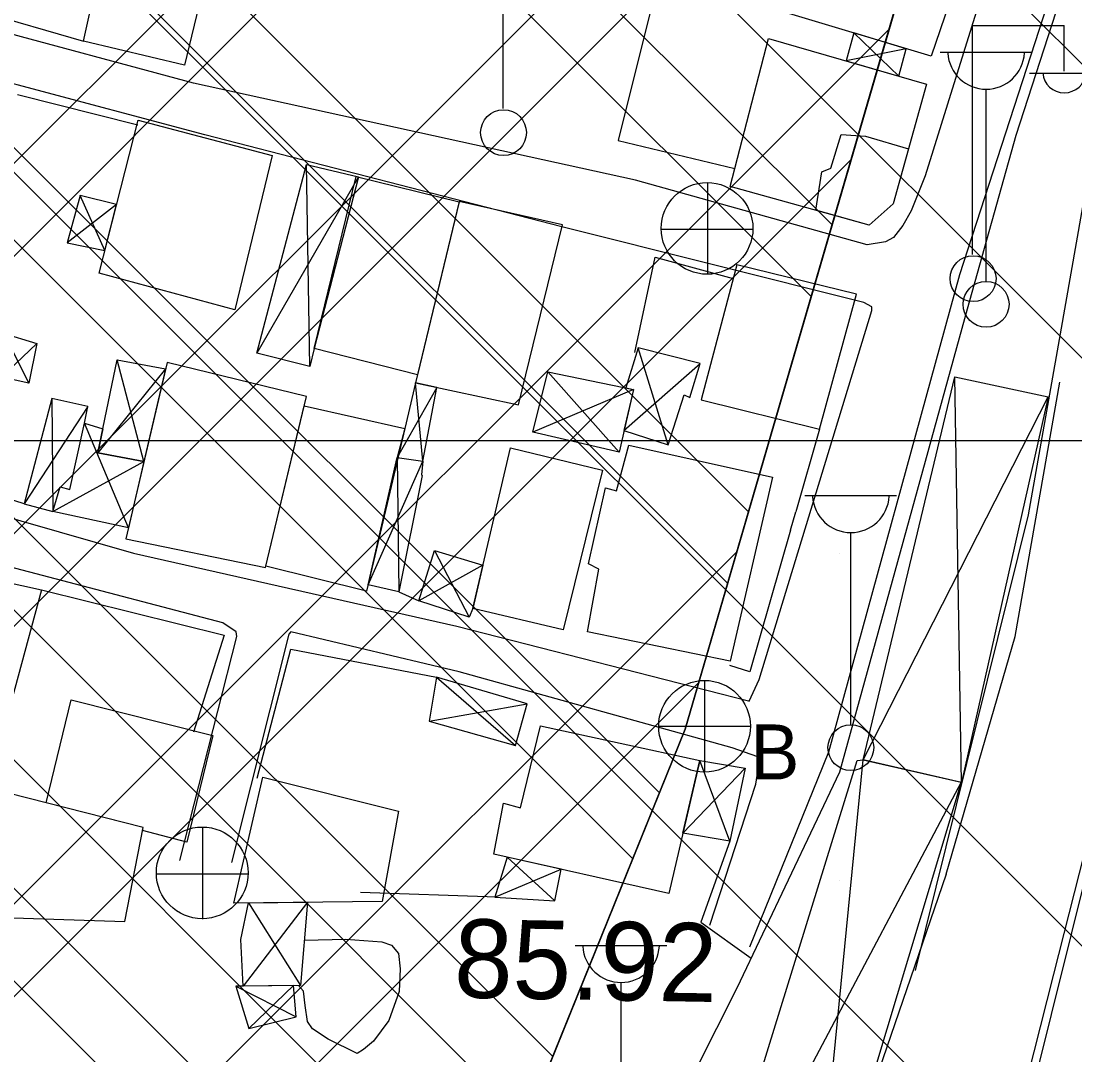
# Model space of a CAD drawing. Extents: x 417995 to 421451, y 4454518 to 4458015.
# Drawn here: x 420189.6 to 420270.1, y 4457660 to 4457738.9 of the extents above; entities that cross this region are included whole.
import ezdxf

# ---------------------------------------------------------------- set-up
doc = ezdxf.new("R2010")
doc.units = 0
for name, color, linetype in [('ADAKENARI', 7, 'Continuous'), ('B_Imalat', 7, 'Continuous'), ('B_Kapi', 7, 'Continuous'), ('B_Mesken', 7, 'Continuous'), ('B_Sundurma', 7, 'Continuous'), ('B_Teras', 7, 'Continuous'), ('PL_K_DEPOLAMA', 7, 'Continuous'), ('PL_KAMU_HİZMET_ALANI', 7, 'Continuous'), ('S_Cad_Sok_Lambasi', 7, 'Continuous'), ('S_Elektrik_Diregi', 7, 'Continuous'), ('S_Rogar_Kapagi', 7, 'Continuous'), ('S_Rogar_Kapagi_Buski', 7, 'Continuous'), ('Sinir_Cit_bir_taraf', 7, 'Continuous'), ('Sinir_Duvar_tek_tarafa_ait', 7, 'Continuous'), ('Sinir_Tel_bir_taraf', 7, 'Continuous'), ('SN_TR_SIVILASMA', 7, 'Continuous'), ('SN_TR_TASKIN', 7, 'Continuous'), ('TRFAT_DEPOLAMA', 7, 'Continuous'), ('TRFAT_KHA', 7, 'Continuous'), ('Y_Kot_Noktasi', 7, 'Continuous'), ('Yol_Sose', 7, 'Continuous')]:
    doc.layers.add(name, color=color, linetype=linetype)

msp = doc.modelspace()

# ---------------------------------------------------------------- linework, layer by layer
at = {"layer": 'ADAKENARI'}
for p, q in [((420269.873, 4457786.367), (420240.328, 4457684.847)), ((420240.328, 4457684.847), (420201.32, 4457588.43))]:
    msp.add_line(p, q, dxfattribs=at)
at = {"layer": 'B_Imalat'}
msp.add_lwpolyline([(420272.91, 4457681.676), (420287.669, 4457678.242), (420276.997, 4457634.338), (420262.111, 4457638.215)], close=True, dxfattribs=at)
at = {"layer": 'B_Kapi'}
for p, q in [((420248.356, 4457700.052), (420248.755, 4457701.444)), ((420218.45, 4457695.327), (420219.973, 4457694.647))]:
    msp.add_line(p, q, dxfattribs=at)
at = {"layer": 'B_Mesken'}
for points in [[(420197.293, 4457750.455), (420189.791, 4457752.345), (420186.449, 4457739.671), (420194.372, 4457737.382)], [(420197.57, 4457751.696), (420205.563, 4457749.924), (420202.095, 4457735.546), (420194.372, 4457737.382)], [(420252.395, 4457751.84), (420263.231, 4457748.347), (420259.1, 4457736.246), (420248.224, 4457739.505), (420248.521, 4457740.389)], [(420246.691, 4457737.599), (420258.732, 4457734.099), (420256.187, 4457724.955), (420254.367, 4457723.348), (420243.757, 4457726.283)], [(420198.557, 4457731.369), (420208.791, 4457728.666), (420205.943, 4457716.864), (420195.581, 4457719.671)], [(420219.877, 4457711.914), (420211.988, 4457713.915), (420215.202, 4457727.064), (420223.064, 4457725.131)], [(420219.729, 4457711.299), (420227.591, 4457709.621), (420230.944, 4457723.363), (420223.067, 4457725.143)], [(420244.274, 4457720.308), (420241.55, 4457710.007), (420250.562, 4457707.762), (420253.4, 4457718.07)], [(420200.767, 4457712.857), (420197.619, 4457699.39), (420208.282, 4457697.197), (420211.407, 4457710.254)], [(420218.906, 4457707.82), (420215.996, 4457695.395), (420208.306, 4457697.295), (420211.233, 4457709.529)], [(420226.994, 4457706.322), (420234.013, 4457704.627), (420230.998, 4457692.43), (420224.096, 4457694.059)], [(420236.006, 4457706.546), (420246.984, 4457704.079), (420243.744, 4457690.044), (420232.858, 4457692.269), (420233.725, 4457697.063), (420232.949, 4457697.485), (420234.231, 4457703.271), (420235.064, 4457703.057)], [(420191.525, 4457679.227), (420193.435, 4457687.082), (420204.263, 4457684.351), (420202.268, 4457676.213), (420198.881, 4457677.095), (420198.928, 4457677.34)], [(420229.276, 4457685.099), (420241.435, 4457682.457), (420239.07, 4457672.307), (420225.702, 4457675.305), (420226.453, 4457679.187), (420227.738, 4457678.842)], [(420218.437, 4457678.586), (420217.194, 4457671.694), (420205.864, 4457671.569), (420208.069, 4457681.17)], [(420187.212, 4457680.327), (420185.115, 4457670.564), (420197.544, 4457670.161), (420198.928, 4457677.34)]]:
    msp.add_lwpolyline(points, close=True, dxfattribs=at)
at = {"layer": 'B_Sundurma'}
for p, q in [((420256.619, 4457734.713), (420253.197, 4457738.015)), ((420257.199, 4457736.816), (420252.62, 4457735.876)), ((420211.675, 4457712.555), (420211.401, 4457727.966)), ((420215.389, 4457727.018), (420207.624, 4457713.566)), ((420196.021, 4457721.4), (420194.132, 4457725.602)), ((420196.913, 4457724.909), (420193.145, 4457721.998)), ((420190.82, 4457714.303), (420188.128, 4457711.729)), ((420188.692, 4457714.308), (420190.203, 4457711.274)), ((420239.011, 4457706.554), (420236.722, 4457713.967)), ((420198.999, 4457705.291), (420196.966, 4457713.045)), ((420200.649, 4457712.353), (420195.476, 4457705.944)), ((420235.647, 4457707.647), (420241.473, 4457712.764)), ((420229.838, 4457712.142), (420235.275, 4457706.01)), ((420261.413, 4457680.781), (420260.897, 4457711.767)), ((420221.37, 4457710.948), (420218.328, 4457705.6)), ((420220.294, 4457705.318), (420219.729, 4457711.299)), ((420236.364, 4457710.794), (420228.687, 4457707.541)), ((420191.969, 4457710.096), (420192.034, 4457701.47)), ((420253.905, 4457682.492), (420268.026, 4457710.229)), ((420194.715, 4457709.477), (420189.848, 4457702.063)), ((420197.817, 4457700.233), (420194.456, 4457708.222)), ((420192.034, 4457701.47), (420198.999, 4457705.291)), ((420216.109, 4457695.879), (420220.294, 4457705.318)), ((420218.328, 4457705.6), (420218.45, 4457695.327)), ((420221.169, 4457698.497), (420223.837, 4457693.401)), ((420224.88, 4457697.377), (420219.973, 4457694.647)), ((420221.338, 4457688.827), (420227.371, 4457683.595)), ((420220.77, 4457685.451), (420228.259, 4457686.786)), ((420250.027, 4457643.078), (420253.905, 4457682.492)), ((420244.903, 4457681.877), (420240.14, 4457676.899)), ((420243.735, 4457676.294), (420241.435, 4457682.457)), ((420261.378, 4457680.789), (420242.506, 4457645.107)), ((420230.365, 4457671.731), (420226.721, 4457675.077)), ((420225.795, 4457672.017), (420230.849, 4457674.151)), ((420211.484, 4457671.631), (420206.583, 4457665.228)), ((420206.99, 4457671.582), (420210.958, 4457665.265)), ((420206.007, 4457665.211), (420210.615, 4457662.887)), ((420207, 4457661.987), (420210.407, 4457665.26))]:
    msp.add_line(p, q, dxfattribs=at)
for points in [[(420256.619, 4457734.713), (420257.199, 4457736.816), (420253.197, 4457738.015), (420252.62, 4457735.876)], [(420215.389, 4457727.018), (420211.988, 4457713.915), (420211.675, 4457712.555), (420207.624, 4457713.566), (420211.401, 4457727.966)], [(420196.021, 4457721.4), (420196.913, 4457724.909), (420194.132, 4457725.602), (420193.145, 4457721.998)], [(420187.998, 4457714.46), (420188.139, 4457715.125), (420190.82, 4457714.303), (420190.203, 4457711.274), (420188.128, 4457711.729), (420188.692, 4457714.308)], [(420235.647, 4457707.647), (420239.011, 4457706.554), (420240.252, 4457710.389), (420240.668, 4457710.177), (420241.473, 4457712.764), (420236.722, 4457713.967), (420235.796, 4457710.912), (420236.364, 4457710.794)], [(420200.649, 4457712.353), (420198.999, 4457705.291), (420195.476, 4457705.944), (420196.966, 4457713.045)], [(420229.838, 4457712.142), (420236.364, 4457710.794), (420235.275, 4457706.01), (420228.687, 4457707.541)], [(420261.413, 4457680.781), (420253.905, 4457682.492), (420260.897, 4457711.767), (420268.026, 4457710.229)], [(420220.294, 4457705.318), (420221.37, 4457710.948), (420219.729, 4457711.299), (420218.906, 4457707.82), (420218.328, 4457705.6)], [(420194.456, 4457708.222), (420194.715, 4457709.477), (420191.969, 4457710.096), (420189.848, 4457702.063), (420192.034, 4457701.47), (420192.595, 4457703.366), (420193.334, 4457703.16)], [(420197.817, 4457700.233), (420192.034, 4457701.47), (420192.595, 4457703.366), (420193.334, 4457703.16), (420194.456, 4457708.222), (420195.864, 4457707.794), (420195.476, 4457705.944), (420198.999, 4457705.291)], [(420216.109, 4457695.879), (420218.328, 4457705.6), (420220.294, 4457705.318), (420220.179, 4457704.264), (420220.242, 4457704.214), (420218.45, 4457695.327)], [(420221.169, 4457698.497), (420224.88, 4457697.377), (420224.096, 4457694.059), (420223.837, 4457693.401), (420219.973, 4457694.647)], [(420221.338, 4457688.827), (420220.77, 4457685.451), (420227.371, 4457683.595), (420228.259, 4457686.786)], [(420261.378, 4457680.789), (420250.027, 4457643.078), (420242.506, 4457645.107), (420243.342, 4457647.28), (420242.702, 4457647.669), (420253.451, 4457682.448), (420253.905, 4457682.492)], [(420244.903, 4457681.877), (420243.735, 4457676.294), (420240.14, 4457676.899), (420241.435, 4457682.457)], [(420225.795, 4457672.017), (420230.365, 4457671.731), (420230.849, 4457674.151), (420226.721, 4457675.077)], [(420206.99, 4457671.582), (420211.484, 4457671.631), (420210.958, 4457665.265), (420206.583, 4457665.228), (420206.403, 4457668.777)], [(420206.583, 4457665.228), (420206.007, 4457665.211), (420207, 4457661.987), (420210.615, 4457662.887), (420210.407, 4457665.26)]]:
    msp.add_lwpolyline(points, close=True, dxfattribs=at)
at = {"layer": 'B_Teras'}
msp.add_lwpolyline([(420254.084, 4457730.144), (420257.36, 4457729.17), (420256.187, 4457724.955), (420254.367, 4457723.348), (420250.292, 4457724.475), (420250.762, 4457727.423), (420251.432, 4457727.68), (420252.223, 4457730.274)], close=True, dxfattribs=at)
at = {"layer": 'PL_K_DEPOLAMA'}
msp.add_lwpolyline([(420061.634, 4457788.568), (420067.25, 4457768.41), (420118.177, 4457585.605), (420201.32, 4457588.43), (420240.328, 4457684.847), (420269.873, 4457786.367)], dxfattribs=at)
at = {"layer": 'PL_KAMU_HİZMET_ALANI'}
msp.add_lwpolyline([(420269.873, 4457786.367), (420240.328, 4457684.847), (420201.32, 4457588.43), (420152.1, 4457466.771)], dxfattribs=at)
at = {"layer": 'S_Cad_Sok_Lambasi'}
for p, q in [((420259.793, 4457736.544), (420266.793, 4457736.544)), ((420263.293, 4457719.044), (420263.293, 4457733.72)), ((420249.465, 4457702.686), (420256.465, 4457702.686)), ((420252.965, 4457685.186), (420252.965, 4457699.861)), ((420231.924, 4457668.327), (420238.924, 4457668.327)), ((420235.424, 4457650.827), (420235.424, 4457665.502))]:
    msp.add_line(p, q, dxfattribs=at)
for centre in [(420263.293, 4457717.294), (420252.965, 4457683.436)]:
    msp.add_circle(centre, 1.75, dxfattribs=at)
for centre in [(420263.293, 4457736.648), (420252.965, 4457702.79), (420235.424, 4457668.431)]:
    msp.add_arc(centre, 2.929, 183.298, 356.90719, dxfattribs=at)
at = {"layer": 'S_Elektrik_Diregi'}
for p, q in [((420226.414, 4457732.239), (420226.414, 4457749.739)), ((420262.264, 4457721.087), (420262.264, 4457738.587)), ((420262.264, 4457738.587), (420269.264, 4457738.587)), ((420269.264, 4457735.087), (420269.264, 4457738.587)), ((420266.604, 4457734.947), (420271.854, 4457734.947))]:
    msp.add_line(p, q, dxfattribs=at)
for centre in [(420226.45, 4457730.404), (420262.3, 4457719.252)]:
    msp.add_circle(centre, 1.75, dxfattribs=at)
msp.add_arc((420269.265, 4457735.1), 1.658, 184.83843, 355.14641, dxfattribs=at)
at = {"layer": 'S_Rogar_Kapagi'}
for p, q in [((420242.043, 4457719.56), (420242.043, 4457726.56)), ((420238.473, 4457723.025), (420245.473, 4457723.025)), ((420203.501, 4457670.342), (420203.501, 4457677.342)), ((420199.931, 4457673.807), (420206.931, 4457673.807))]:
    msp.add_line(p, q, dxfattribs=at)
for centre in [(420241.99, 4457723.089), (420203.448, 4457673.87)]:
    msp.add_circle(centre, 3.5, dxfattribs=at)
at = {"layer": 'S_Rogar_Kapagi_Buski'}
for p, q in [((420241.795, 4457688.57), (420241.795, 4457681.57)), ((420238.295, 4457685.07), (420245.295, 4457685.07))]:
    msp.add_line(p, q, dxfattribs=at)
msp.add_circle((420241.795, 4457685.07), 3.5, dxfattribs=at)
at = {"layer": 'Sinir_Cit_bir_taraf'}
for points in [[(420243.735, 4457676.294), (420241.518, 4457670.102), (420245.359, 4457667.348)], [(420225.929, 4457672.008), (420215.532, 4457672.376)], [(420211.245, 4457668.741), (420214.399, 4457668.799), (420217.16, 4457668.594), (420217.905, 4457668.339), (420218.444, 4457667.726), (420218.552, 4457666.538), (420218.495, 4457664.799), (420217.691, 4457662.587), (420216.516, 4457661.029), (420215.75, 4457660.379), (420215.276, 4457660.086), (420213.058, 4457661.159), (420211.871, 4457661.961), (420211.492, 4457662.512), (420211.303, 4457663.739), (420211.182, 4457664.835), (420210.798, 4457665.263)]]:
    msp.add_lwpolyline(points, dxfattribs=at)
at = {"layer": 'Sinir_Duvar_tek_tarafa_ait'}
for points in [[(420252.133, 4457681.59), (420261.884, 4457716.95), (420265.593, 4457730.207), (420269.243, 4457741.527)], [(420189.344, 4457733.321), (420198.535, 4457730.988)], [(420236.479, 4457713.604), (420238.031, 4457720.903), (420243.995, 4457719.254)], [(420250.562, 4457707.762), (420248.755, 4457701.444)], [(420189.848, 4457702.063), (420186.262, 4457703.205)], [(420248.356, 4457700.052), (420245.26, 4457689.232), (420243.718, 4457689.698)], [(420185.385, 4457696.758), (420191.166, 4457695.477), (420188.125, 4457684.189)], [(420191.166, 4457695.477), (420205.111, 4457692.021), (420202.784, 4457684.608)], [(420207.654, 4457681.093), (420210.219, 4457690.959), (420221.338, 4457688.827)], [(420225.939, 4457627.248), (420234.986, 4457646.619), (420244.282, 4457665.082), (420252.133, 4457681.59)]]:
    msp.add_lwpolyline(points, dxfattribs=at)
at = {"layer": 'Sinir_Tel_bir_taraf'}
for points in [[(420238.454, 4457742.877), (420235.209, 4457729.798), (420244.114, 4457727.66)], [(420250.338, 4457677.815), (420250.43, 4457677.975)]]:
    msp.add_lwpolyline(points, dxfattribs=at)
at = {"layer": 'SN_TR_SIVILASMA'}
for p, q in [((421284.372, 4456721.879), (420219.351, 4457786.901)), ((421284.14, 4456699.66), (420198.288, 4457785.513)), ((421283.677, 4456655.223), (420178.332, 4457760.568)), ((421283.445, 4456633.004), (420168.354, 4457748.095)), ((421282.982, 4456588.566), (420148.398, 4457723.15))]:
    msp.add_line(p, q, dxfattribs=at)
at = {"layer": 'SN_TR_TASKIN'}
msp.add_line((420182.431, 4457706.904), (420282.431, 4457706.904), dxfattribs=at)
at = {"layer": 'TRFAT_DEPOLAMA'}
for p, q in [((420066.171, 4457788.52), (420220.026, 4457634.665)), ((420073.317, 4457788.445), (420222.063, 4457639.7)), ((420094.757, 4457788.218), (420228.173, 4457654.803)), ((420101.904, 4457788.143), (420230.21, 4457659.837)), ((420180.517, 4457787.311), (420249.943, 4457717.885)), ((420187.664, 4457787.236), (420251.537, 4457723.362)), ((420102.583, 4457641.579), (420247.606, 4457786.602)), ((420104.124, 4457636.049), (420254.603, 4457786.528)), ((420108.746, 4457619.458), (420267.499, 4457778.211)), ((420110.287, 4457613.927), (420264.597, 4457768.237)), ((420182.847, 4457763.768), (420245.161, 4457701.454)), ((420182.847, 4457756.697), (420243.567, 4457695.977)), ((420162.179, 4457749.08), (420236.32, 4457674.94)), ((420169.251, 4457749.08), (420238.357, 4457679.974)), ((420114.909, 4457597.336), (420255.889, 4457738.316)), ((420116.45, 4457591.806), (420252.986, 4457728.343)), ((420131.929, 4457586.072), (420244.279, 4457698.422)), ((420139.249, 4457586.321), (420241.376, 4457688.448))]:
    msp.add_line(p, q, dxfattribs=at)
at = {"layer": 'TRFAT_KHA'}
for p, q in [((420252.1, 4457723.269), (420252.1, 4457723.269)), ((420252.1, 4457698.269), (420252.1, 4457698.269)), ((420252.1, 4457673.269), (420252.1, 4457673.269))]:
    msp.add_line(p, q, dxfattribs=at)
at = {"layer": 'Yol_Sose'}
for points in [[(420268.964, 4457715.035), (420271.002, 4457726.623), (420277.826, 4457747.755), (420285.408, 4457767.22), (420290.757, 4457786.144)], [(420245.266, 4457668.216), (420251.278, 4457683.103), (420261.292, 4457719.574), (420269.271, 4457744.215)], [(420257.909, 4457666.423), (420266.534, 4457701.22), (420268.964, 4457715.035)], [(420260.253, 4457673.761), (420265.5, 4457691.931), (420268.924, 4457711.335), (420268.925, 4457711.341)], [(420201.739, 4457674.816), (420206.081, 4457691.912), (420206.029, 4457692.273), (420205.03, 4457692.971), (420177.46, 4457700.186), (420176.42, 4457700.475), (420175.95, 4457700.525), (420175.421, 4457699.99), (420169.505, 4457672.627)], [(420242.191, 4457669.886), (420245.715, 4457680.654), (420245.874, 4457681.643), (420246.037, 4457682.364), (420245.866, 4457682.737), (420243.916, 4457683.42), (420223.064, 4457689.234), (420210.215, 4457692.267), (420210.051, 4457692.108), (420205.672, 4457674.661)], [(420268.122, 4457635.372), (420281.342, 4457631.62), (420292.705, 4457676.872), (420292.718, 4457677.313), (420292.287, 4457677.914), (420273.11, 4457682.474), (420272.666, 4457682.013), (420271.98, 4457680.063), (420268.447, 4457666.134)], [(420260.253, 4457673.761), (420242.451, 4457621.891), (420233.778, 4457593.857), (420224.453, 4457564.555), (420205.55, 4457523.406), (420195.814, 4457502.136), (420191.933, 4457490.239), (420191.55, 4457475.506), (420191.007, 4457460.545), (420189.4, 4457446.169), (420189.416, 4457445.902), (420189.129, 4457445.444), (420188.754, 4457445.019), (420186.466, 4457444.129), (420183.622, 4457444.028), (420181.869, 4457443.617), (420181.524, 4457443.009), (420181.355, 4457441.32), (420182.244, 4457434.43)], [(420268.447, 4457666.134), (420265.92, 4457656.172), (420264.202, 4457655.917)]]:
    msp.add_lwpolyline(points, dxfattribs=at)
for points in [[(420263.881, 4457743.946), (420258.642, 4457727.094), (420257.571, 4457724.43), (420256.924, 4457723.316), (420256.236, 4457722.385), (420255.61, 4457722.068), (420254.22, 4457721.832), (420236.517, 4457726.776), (420202.788, 4457734.178), (420186.686, 4457738.507), (420185.887, 4457738.829), (420185.62, 4457739.124), (420185.552, 4457739.634), (420191.636, 4457763.373), (420191.836, 4457763.588), (420192.465, 4457763.639), (420224.64, 4457757.615), (420227.93, 4457757.263), (420255.975, 4457751.209), (420262.933, 4457749.251), (420264.149, 4457748.647), (420264.719, 4457748.113), (420264.653, 4457747.174), (420264.447, 4457746.605)], [(420189.324, 4457734.056), (420185.267, 4457735.052), (420184.703, 4457735.054), (420184.377, 4457734.468), (420177.848, 4457705.159), (420177.924, 4457704.442), (420178.035, 4457704.075), (420198.206, 4457698.275), (420222.884, 4457692.701), (420245.143, 4457687.003), (420245.202, 4457686.996), (420245.961, 4457688.63), (420254.575, 4457716.827), (420254.572, 4457717.094), (420253.952, 4457717.426), (420230.9, 4457723.21), (420203.638, 4457730.244)]]:
    msp.add_lwpolyline(points, close=True, dxfattribs=at)

# ---------------------------------------------------------------- texts
at = {"layer": 'S_Rogar_Kapagi_Buski'}
msp.add_text('B', height=4.2, dxfattribs=at).set_placement((420245.295, 4457681.006))
at = {"layer": 'Y_Kot_Noktasi'}
msp.add_text('85.92', height=6, rotation=359.00117, dxfattribs=at).set_placement((420222.642, 4457664.356))

doc.saveas('drawing.dxf')
